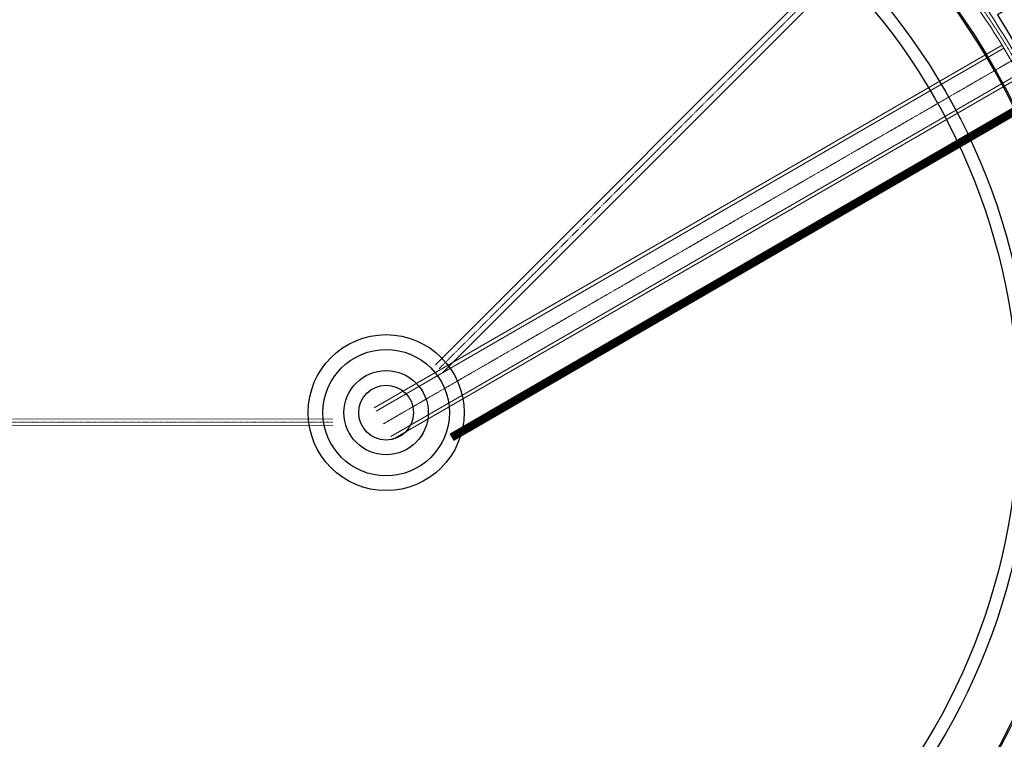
# Model space of a CAD drawing. Header units: metres. Extents: x -270273 to 328371, y -146885 to 591473.
# Tile 293 of 473: x -61774 to -38411, y 400296 to 417366. Entities that reach past the tile are written whole.
import ezdxf
from ezdxf.lldxf.tags import DXFTag

# ---------------------------------------------------------------- set-up
doc = ezdxf.new("R2010")
doc.units = ezdxf.units.M
for name, pattern in [('DASHED', [19.05, 12.7, -6.35]), ('RI-AWZI_PROCESLEIDING', [18.45, 6, -1.8, 1.75, -1.8, 1.75, -1.8, 1.75, -1.8]), ('RI-AWZI_SLIBLEIDING', [11, 5, -3, 0, -3]), ('RI-AWZI_TERREINRIOLERING', [19.8, 6, -1.8, 2.4, -1.8, 1.8, -1.8, 2.4, -1.8])]:
    doc.linetypes.add(name, pattern=pattern)
for name, color, linetype, lineweight in [('B-CO-BC-BETONVORM-G', 50, 'Continuous', 18), ('B-XX-RI-AWZI_PROCESLEIDING-G', 30, 'RI-AWZI_PROCESLEIDING', 18), ('B-XX-RI-AWZI_SLIBLEIDING-G', 40, 'RI-AWZI_SLIBLEIDING', 18), ('B-XX-RI-AWZI_TERREINRIOLERING-G', 211, 'RI-AWZI_TERREINRIOLERING', 18)]:
    doc.layers.add(name, color=color, linetype=linetype, lineweight=lineweight)
doc.layers.add('B-XX-KL-ELEKTRA-G_HDSR', color=190, linetype='HDSR_Elektra', transparency=0.5)
doc.layers.add('B-XX-OG-BEBOUWING-G', color=1, linetype='Continuous')
doc.styles.get("Standard").update_dxf_attribs({"font": 'iv-font.shx'})
tags = doc.linetypes.add('HDSR_Elektra', pattern='A,25,-2,["E",Standard,S=1.5,R=0,X=0,Y=-0.75],-4', length=31).pattern_tags.tags
tags[6] = DXFTag(74, 10)

msp = doc.modelspace()

# ---------------------------------------------------------------- linework, layer by layer
at = {"layer": 'B-CO-BC-BETONVORM-G'}
for points in [[(-51908.8668, 409177.6389), (-41844.21, 419248.5598)], [(-51737.078, 408995.8712), (-41667.3783, 419071.8381)], [(-53359.9372, 408157.325), (-38464.4162, 416763.4365)], [(-53317.4143, 408083.7261), (-38420.2104, 416690.8098)], [(-52967.2258, 407477.6172), (-38070.0219, 416084.701)], [(-52924.7029, 407404.0183), (-38029.1819, 416010.1297)]]:
    msp.add_lwpolyline(points, dxfattribs=at)
at = {"layer": 'B-XX-KL-ELEKTRA-G_HDSR', "linetype": 'DASHED', "const_width": 200}
msp.add_lwpolyline([(-36653.8338, 416071.9243), (-51526.3534, 407457.2179)], dxfattribs=at)
at = {"layer": 'B-XX-OG-BEBOUWING-G'}
msp.add_lwpolyline([(-63042.2222, 394782.6175, 14.4468783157), (-66283.6615, 398005.3182), (-68754.7089, 395563.9717), (-65514.4611, 392342.1661)], format="xyb", close=True, dxfattribs=at)
msp.add_lwpolyline([(-55453.4375, 424430.194, 18.8653706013), (-51955.3808, 424563.1266)], format="xyb", dxfattribs=at)
msp.add_lwpolyline([(-37560.257, 415802.1293), (-35848.1108, 416835.8386), (-36860.0995, 418512.009), (-38572.2457, 417478.2997), (-37560.257, 415802.1293)], dxfattribs=at)
msp.add_lwpolyline([(-37560.257, 415802.1293), (-35848.1108, 416835.8386), (-36860.0995, 418512.009), (-38572.2457, 417478.2997), (-37560.257, 415802.1293)], dxfattribs=at)
for radius in [15300, 15000, 1850, 1500, 1000, 650]:
    msp.add_circle((-53079.2187, 408045.0452), radius, dxfattribs=at)
at = {"layer": 'B-XX-RI-AWZI_PROCESLEIDING-G'}
for points in [[(-51819.9802, 409089.7491), (-41755.7942, 419160.199)], [(-53142.32, 407780.6716), (-37909.9567, 416581.3988)]]:
    msp.add_lwpolyline(points, dxfattribs=at)
at = {"layer": 'B-XX-RI-AWZI_SLIBLEIDING-G', "linetype": 'Continuous'}
for points in [[(-54340.2776, 407738.6135), (-80268.581, 407731.3786, -0.1989123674), (-80721.1816, 407918.704), (-83773.5648, 410969.3842, -0.1985062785), (-83961.1417, 411420.8801), (-83970.1836, 416330.4855)], [(-54340.3223, 407898.6135), (-80268.6256, 407891.3786, -0.1989123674), (-80608.0761, 408031.8726), (-83660.4593, 411082.5528, -0.1985062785), (-83801.1419, 411421.1748), (-83810.1836, 416330.6292)]]:
    msp.add_lwpolyline(points, format="xyb", dxfattribs=at)
at = {"layer": 'B-XX-RI-AWZI_SLIBLEIDING-G'}
msp.add_lwpolyline([(-54340.2999, 407818.6135), (-69720.6987, 407814.3218, -0.1989123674)], format="xyb", dxfattribs=at)
at = {"layer": 'B-XX-RI-AWZI_TERREINRIOLERING-G', "linetype": 'Continuous'}
for points in [[(-63215.1111, 393721.7129, 0.1436279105), (-54009.7557, 390493.3388, 0.1583844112), (-43665.178, 393269.157, 0.1583844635), (-36927.8251, 401595.2342, 0.1583844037), (-36371.1361, 412291.2831, 0.0923313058), (-39110.3996, 418015.9673), (-32686.1223, 424444.243, 0.1989123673), (-32638.7092, 424558.809), (-32638.8951, 425156.2835)], [(-63121.8062, 393851.6905, 0.1436279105), (-54001.4396, 390653.1225, 0.1583844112), (-43752.3686, 393403.3129, 0.1583844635), (-37077.2186, 401652.5191, 0.1583844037), (-36525.6693, 412249.8164, 0.0943407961), (-39320.7374, 418031.8432), (-32799.2946, 424557.3449, 0.198912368), (-32798.7092, 424558.7593), (-32798.8951, 425156.2337)]]:
    msp.add_lwpolyline(points, format="xyb", dxfattribs=at)
at = {"layer": 'B-XX-RI-AWZI_TERREINRIOLERING-G'}
msp.add_lwpolyline([(-63168.4587, 393786.7017, 0.1436279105), (-54005.5977, 390573.2307, 0.1583844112), (-43708.7733, 393336.235, 0.1583844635), (-37002.5219, 401623.8767, 0.1583844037), (-36448.4027, 412270.5498, 0.093331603), (-39215.4706, 418024.0032), (-32742.7084, 424500.7939, 0.1989123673), (-32718.7092, 424558.7842), (-32718.8951, 425156.2586)], format="xyb", dxfattribs=at)

doc.saveas('drawing.dxf')
